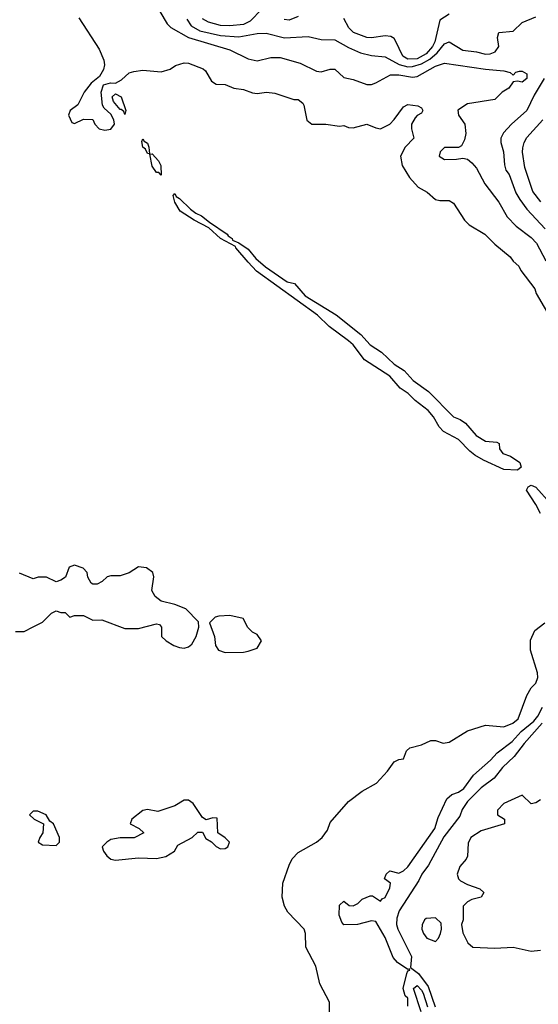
# Model space of a CAD drawing. Header units: inches. Extents: x 2348352 to 2479776, y 460422 to 613655.
# Tile 458 of 590: x 2426330 to 2428601, y 552501 to 556808. Entities that reach past the tile are written whole.
import ezdxf

# ---------------------------------------------------------------- set-up
doc = ezdxf.new("R2010")
doc.units = ezdxf.units.IN
doc.header["$MEASUREMENT"] = 0
doc.layers.add('C4525', color=7, linetype='Continuous')

msp = doc.modelspace()

# ---------------------------------------------------------------- linework, layer by layer
at = {"layer": 'C4525', "color": 4}
for points, elevation in [([(2426943.5, 556843.5), (2426976, 556790), (2426992.7, 556772.7), (2427069, 556729), (2427250, 556675.5), (2427330, 556636.3), (2427370, 556628.2), (2427430, 556641.6), (2427470, 556641.6), (2427558, 556618), (2427630, 556582.8), (2427650, 556578.8), (2427690, 556591), (2427710, 556590.8), (2427750, 556554.8), (2427790, 556546), (2427850, 556524), (2427870, 556524), (2427890, 556530.6), (2427953.6, 556566.4), (2427990, 556566.7), (2428050, 556555.8), (2428070, 556558.4), (2428150, 556604.9), (2428190, 556617.1), (2428370, 556590.4), (2428450, 556583.8), (2428477.1, 556577.1), (2428490, 556564.7), (2428502.5, 556577.5), (2428518, 556582), (2428530, 556582.4), (2428550.2, 556570.2), (2428550, 556549.6), (2428530, 556534), (2428510, 556539.3), (2428490, 556535.3), (2428471.8, 556508.2), (2428442.8, 556490), (2428410, 556459), (2428290, 556439.3), (2428247.7, 556412.3), (2428251.3, 556390), (2428278.8, 556350), (2428282.8, 556310), (2428278, 556282), (2428264.7, 556255.3), (2428251.6, 556248.4), (2428190, 556248.7), (2428171.3, 556230), (2428166, 556210), (2428190, 556196), (2428243.1, 556196.9), (2428270, 556202), (2428290, 556198), (2428310, 556182), (2428330, 556158), (2428366, 556090), (2428427.3, 556010), (2428464.7, 555944.7), (2428503.9, 555903.9), (2428570, 555855.5), (2428593.4, 555830), (2428633.3, 555753.3)], 48), ([(2427390, 556853.4), (2427339.3, 556800.7), (2427310, 556786.5), (2427250, 556780.3), (2427210, 556781.7), (2427156.7, 556796.7), (2427131.4, 556811.4)], 56), ([(2428210, 556832), (2428170, 556806), (2428147.2, 556710), (2428138, 556690), (2428110, 556657.8), (2428070, 556636.1), (2428030, 556634.2), (2428007.3, 556647.3), (2427975.6, 556715.6), (2427970, 556724.9), (2427954.6, 556734.6), (2427930, 556737.6), (2427870, 556728.4), (2427850.3, 556730.3), (2427791.4, 556751.4), (2427771.3, 556771.3), (2427750, 556813)], 56), ([(2426590, 556816.3), (2426678.5, 556678.5), (2426699.5, 556630), (2426701.7, 556610), (2426697.6, 556590), (2426680.5, 556559.5), (2426643.8, 556530), (2426613.4, 556490), (2426584.9, 556435.1), (2426552, 556410), (2426544.7, 556390), (2426558, 556358), (2426570, 556354), (2426610, 556372), (2426650, 556371.3), (2426658.8, 556350), (2426678, 556330), (2426703.8, 556323.8), (2426730, 556328.4), (2426745.6, 556350), (2426743.1, 556370), (2426730, 556394.8), (2426700.5, 556420.5), (2426693.2, 556433.2), (2426687.1, 556490), (2426697.2, 556522.8), (2426728.5, 556531.5), (2426750, 556530.3), (2426775.9, 556544.1), (2426810, 556574.9), (2426830, 556581.6), (2426870, 556587.3), (2426950, 556579.1), (2426989.5, 556590.5), (2427012.7, 556607.3), (2427050, 556618.8), (2427070, 556617.3), (2427133.2, 556593.2), (2427144, 556584), (2427170, 556538), (2427190, 556526), (2427230, 556524.7), (2427267.5, 556507.5), (2427310, 556502.8), (2427350, 556487.7), (2427370, 556484.9), (2427410.7, 556490.7), (2427446.8, 556486.8), (2427530, 556458), (2427550, 556458), (2427570, 556442), (2427573.7, 556433.7), (2427587.9, 556367.9), (2427610, 556350.8), (2427670, 556351), (2427730, 556342), (2427750, 556344.7), (2427770, 556336), (2427790, 556334.8), (2427850, 556350.4), (2427890, 556334), (2427910, 556330.7), (2427950, 556350.7), (2427970, 556370.8), (2428010, 556426.8), (2428030, 556436), (2428074, 556430), (2428090, 556422), (2428094.8, 556410), (2428090, 556398), (2428070, 556388.7), (2428061.4, 556378.6), (2428046, 556350), (2428046, 556330), (2428056, 556290), (2428018, 556250), (2427998, 556210), (2428004.7, 556170), (2428036.9, 556116.9), (2428075.3, 556075.3), (2428113.7, 556053.7), (2428150, 556021), (2428170, 556016), (2428210, 556016), (2428230, 556004.7), (2428278, 555930), (2428298, 555910), (2428366.8, 555870), (2428410, 555826), (2428478, 555770), (2428490.7, 555750.7), (2428516, 555730), (2428524.7, 555710), (2428586, 555630), (2428590.8, 555610), (2428661, 555490)], 44), ([(2427062.6, 556810), (2427081.1, 556781.1), (2427119.3, 556759.3), (2427210, 556738.4), (2427290, 556732.9), (2427370, 556746.7), (2427410, 556748.2), (2427490, 556727.7), (2427593.4, 556733.4), (2427650, 556720.7), (2427710, 556718.8), (2427770, 556685.5), (2427822.6, 556662.6), (2427870, 556650.4), (2427930, 556644.4), (2427991.6, 556611.6), (2428030, 556601.8), (2428050, 556602.7), (2428090, 556614.6), (2428125.3, 556634.7), (2428157.7, 556662.3), (2428190, 556702), (2428210, 556710.4), (2428270, 556674.9), (2428330, 556667.6), (2428370, 556657.4), (2428390, 556658), (2428412.5, 556667.5), (2428427.6, 556690), (2428422.4, 556730), (2428428.1, 556751.9), (2428490, 556758), (2428530, 556794.9), (2428590, 556819.3)], 52), ([(2427550, 556821.6), (2427510, 556805.3), (2427488.9, 556808.9)], 56), ([(2428626, 556550), (2428582, 556478), (2428550.3, 556409.7), (2428482.8, 556350), (2428448, 556312), (2428437.3, 556290), (2428436.3, 556270), (2428447.7, 556230), (2428452.8, 556172.8), (2428459.1, 556150), (2428472.7, 556130), (2428502.4, 556050), (2428520.5, 556020.5), (2428550, 555979.1), (2428630, 555892.7)], 52), ([(2428611.3, 556011.3), (2428576, 556056), (2428541.4, 556161.4), (2428532.1, 556227.9), (2428533.5, 556246.5), (2428538.4, 556270), (2428550, 556292.7), (2428620.5, 556370)], 56), ([(2428610, 554647), (2428590, 554687.6), (2428548.7, 554750), (2428555.6, 554764.4), (2428570, 554771.4), (2428590, 554762.3), (2428652.8, 554692.8)], 36), ([(2426311.6, 554131.6), (2426350, 554132), (2426388.9, 554151.1), (2426430, 554172), (2426470, 554212), (2426490, 554222), (2426510, 554214), (2426530, 554214), (2426550, 554194), (2426570, 554202), (2426610, 554202), (2426650, 554181), (2426690, 554182.8), (2426790, 554144.9), (2426850, 554143.8), (2426930, 554164.7), (2426942, 554162), (2426951.3, 554150), (2426951.3, 554110), (2426971.3, 554090), (2427004.7, 554070), (2427030, 554062), (2427050, 554059.1), (2427070, 554064.9), (2427084.1, 554075.9), (2427102.7, 554110), (2427115.3, 554150), (2427113.6, 554173.6), (2427058, 554230), (2427010, 554249.2), (2426950, 554264), (2426924.1, 554284.1), (2426909, 554310), (2426917.2, 554370), (2426914, 554390), (2426886, 554410), (2426850, 554414), (2426810, 554388.7), (2426770, 554375.3), (2426730, 554375.3), (2426714, 554370), (2426692, 554350), (2426670, 554338), (2426650, 554338), (2426643.1, 554343.1), (2426628.4, 554368.4), (2426626, 554390), (2426608.4, 554408.4), (2426570, 554422), (2426546.8, 554413.2), (2426530.8, 554369.2), (2426510, 554355.3), (2426490, 554348.7), (2426448.4, 554368.4), (2426411.6, 554368.4), (2426390, 554362), (2426330, 554386)], 44), ([(2427686.6, 552430), (2427686.3, 552510), (2427644.7, 552590), (2427626.8, 552666.8), (2427582.9, 552750), (2427581.6, 552810), (2427576.2, 552830), (2427503.6, 552903.6), (2427489.6, 552929.6), (2427479.5, 552970), (2427482.7, 553030), (2427509.4, 553110), (2427523.1, 553136.9), (2427550, 553164.4), (2427629.2, 553210), (2427654, 553230), (2427677.5, 553262.5), (2427690, 553296), (2427770, 553387.3), (2427830, 553433.4), (2427892.1, 553467.9), (2427940.2, 553519.8), (2427970, 553562), (2427990, 553572), (2428010, 553574), (2428024, 553610), (2428038, 553622), (2428090, 553636.3), (2428130, 553654.8), (2428150, 553654.8), (2428183.5, 553643.5), (2428210, 553646.8), (2428290, 553697.1), (2428370, 553722), (2428450, 553714), (2428488.7, 553730), (2428512.7, 553750), (2428550, 553852), (2428570, 553884.7), (2428590, 553904.7), (2428599, 553930), (2428597.2, 553950), (2428566.6, 554050), (2428567.2, 554092.8), (2428584.8, 554135.2), (2428629, 554170)], 36), ([(2428030, 552492), (2428030, 552528), (2428018.4, 552538.4), (2428009.2, 552570), (2428024.8, 552635.2), (2428030, 552646.8), (2428038, 552650), (2428036.4, 552656.4), (2428030, 552653.2), (2427983.8, 552683.8), (2427965.6, 552705.6), (2427930, 552793.3), (2427890, 552862.7), (2427870, 552866), (2427809.5, 552849.5), (2427750, 552848), (2427740.2, 552860.2), (2427728.7, 552890), (2427730, 552934), (2427750, 552952), (2427772.7, 552932.7), (2427790, 552932), (2427810, 552942), (2427830, 552961), (2427864.7, 552975.3), (2427874.8, 552974.8), (2427910, 552951.3), (2427917.5, 552962.5), (2427930, 552968), (2427951.2, 553010), (2427953.2, 553030), (2427928, 553050), (2427935.3, 553070), (2427950, 553084.7), (2427990, 553074.8), (2428010, 553084.6), (2428030, 553102), (2428147.3, 553270), (2428161.7, 553318.3), (2428200.8, 553399.2), (2428221.7, 553418.3), (2428251.2, 553428.8), (2428275, 553445), (2428317.3, 553502.7), (2428391.8, 553568.2), (2428420, 553600), (2428486.9, 553650), (2428525.6, 553694.4), (2428581.2, 553738.8), (2428599.1, 553760.9), (2428619, 553801)], 32), ([(2428618, 553730), (2428538.8, 553641.2), (2428495.5, 553584.5), (2428443.9, 553536.1), (2428407.7, 553490), (2428350, 553447.6), (2428290, 553388.5), (2428267.7, 553352.3), (2428256.7, 553323.3), (2428187.2, 553232.8), (2428119.6, 553110), (2428090.3, 553070), (2428077.5, 553042.5), (2427992.3, 552910), (2427982, 552878), (2427980.5, 552850), (2427986.3, 552830), (2428045.2, 552710), (2428041.4, 552661.4), (2428075.8, 552635.8), (2428118.6, 552578.6), (2428148.6, 552490)], 32), ([(2428610, 553395.3), (2428590, 553382), (2428570, 553378), (2428530, 553415.3), (2428450, 553379), (2428422, 553350), (2428422, 553330), (2428452, 553310), (2428452, 553290), (2428350, 553259.3), (2428306, 553230), (2428294, 553206), (2428290, 553148), (2428284.9, 553135.1), (2428256.8, 553103.2), (2428246, 553070), (2428251, 553050), (2428260.5, 553040.5), (2428290, 553024), (2428345.4, 553005.4), (2428362, 552990), (2428350, 552968.7), (2428310, 552959), (2428290, 552948.7), (2428271.3, 552930), (2428272, 552870), (2428264.7, 552850), (2428270, 552814), (2428292, 552770), (2428314, 552750), (2428410, 552746.8), (2428490, 552751), (2428570, 552733.4), (2428610, 552737.3)], 36), ([(2428088.1, 552468.1), (2428053.6, 552570), (2428070, 552582.6), (2428090, 552563.1), (2428096.8, 552550), (2428116.3, 552490)], 28)]:
    msp.add_lwpolyline(points, dxfattribs=dict(at, elevation=elevation))
for points, elevation in [([(2426790, 556392.7), (2426785.7, 556405.7), (2426775.2, 556415.2), (2426770, 556414.8), (2426740.9, 556450), (2426735.7, 556470), (2426750, 556483.8), (2426774.8, 556470), (2426795.5, 556410)], 36), ([(2426899.1, 556220.9), (2426890, 556222), (2426881.1, 556241.1), (2426869.8, 556250), (2426864.9, 556275.1), (2426870, 556286.8), (2426875.6, 556275.6), (2426890, 556267.7), (2426896.2, 556250)], 36), ([(2426950, 556128), (2426939.3, 556139.3), (2426930, 556138.9), (2426910, 556166.6), (2426900.7, 556219.3), (2426910, 556220.5), (2426938, 556190), (2426948, 556170)], 36), ([(2428510, 554836.9), (2428450, 554839.4), (2428361.3, 554881.3), (2428322.4, 554902.4), (2428300.5, 554920.5), (2428251.9, 554971.9), (2428186, 555006), (2428166.9, 555026.9), (2428141.4, 555070), (2428118.2, 555098.2), (2428061.7, 555141.7), (2428031.7, 555171.7), (2427995.7, 555195.7), (2427950, 555247.8), (2427839.4, 555319.4), (2427790, 555385.1), (2427770, 555403.5), (2427685.5, 555465.5), (2427634.4, 555514.4), (2427367.4, 555707.4), (2427330, 555746.3), (2427276.3, 555810), (2427275.8, 555815.8), (2427210, 555849.8), (2427157.7, 555897.7), (2427094, 555930), (2427032.8, 555970), (2427009.2, 556009.2), (2427002, 556038), (2427010, 556046.8), (2427014.8, 556034.8), (2427030, 556025.3), (2427078, 555978), (2427101, 555961), (2427126.4, 555950), (2427161.4, 555921.4), (2427239, 555870), (2427242.5, 555862.5), (2427260.4, 555850), (2427262.6, 555842.6), (2427290, 555831.3), (2427330, 555803.2), (2427363.5, 555763.5), (2427406, 555726), (2427501.2, 555661.2), (2427533.1, 555653.1), (2427580.2, 555600.2), (2427716.1, 555516.1), (2427824, 555430), (2427865.2, 555385.2), (2427913.9, 555353.9), (2427970, 555300.2), (2428012.9, 555272.9), (2428052.2, 555230), (2428120.7, 555180.7), (2428230, 555070.3), (2428258.9, 555058.9), (2428282.6, 555042.6), (2428329, 554989), (2428370, 554963.6), (2428419.8, 554959.8), (2428430, 554954), (2428430.4, 554930), (2428445.7, 554910), (2428478.8, 554898.8), (2428520.4, 554870), (2428526, 554850)], 36), ([(2427250, 554201.2), (2427202, 554198), (2427186.4, 554193.6), (2427162, 554170), (2427182.8, 554110), (2427187.3, 554070), (2427201, 554050), (2427230, 554038.8), (2427310, 554041), (2427330, 554046), (2427370, 554058), (2427388.7, 554090), (2427370, 554118), (2427349, 554129), (2427328.9, 554148.9), (2427308.4, 554188.4)], 44), ([(2427070, 553394), (2427050, 553394), (2427010, 553369), (2426935.3, 553344.7), (2426890, 553353.2), (2426870, 553348.7), (2426822, 553310), (2426814, 553290), (2426854, 553270), (2426874, 553250), (2426830.9, 553229.1), (2426770, 553229.2), (2426730, 553221.2), (2426711.3, 553210), (2426692, 553190), (2426698, 553170), (2426711.3, 553150), (2426730, 553136), (2426750, 553131), (2426850, 553141), (2426930, 553138.8), (2426970, 553146.8), (2427008, 553170), (2427023.1, 553196.9), (2427086, 553230), (2427110, 553254), (2427130, 553254), (2427146, 553226), (2427170, 553212), (2427190, 553191.3), (2427210, 553181), (2427230, 553182.8), (2427242, 553190), (2427248.7, 553210), (2427230, 553228.7), (2427198, 553250), (2427195.3, 553315.3), (2427176.4, 553316.4), (2427147.3, 553307.3), (2427130, 553318), (2427090, 553379)], 44), ([(2426410, 553346), (2426390, 553346), (2426374, 553330), (2426394, 553310), (2426434, 553290), (2426431.3, 553250), (2426418, 553230), (2426412, 553210), (2426430, 553198), (2426490, 553196), (2426504, 553210), (2426504, 553230), (2426478, 553290), (2426462, 553302), (2426446, 553330)], 44), ([(2428150, 552879), (2428110, 552875.3), (2428102, 552870), (2428091.6, 552848.4), (2428091.3, 552830), (2428098, 552810), (2428112, 552790), (2428150, 552776), (2428164, 552790), (2428172.7, 552810), (2428177.2, 552830), (2428175.1, 552855.1)], 36)]:
    msp.add_lwpolyline(points, close=True, dxfattribs=dict(at, elevation=elevation))

doc.saveas('drawing.dxf')
